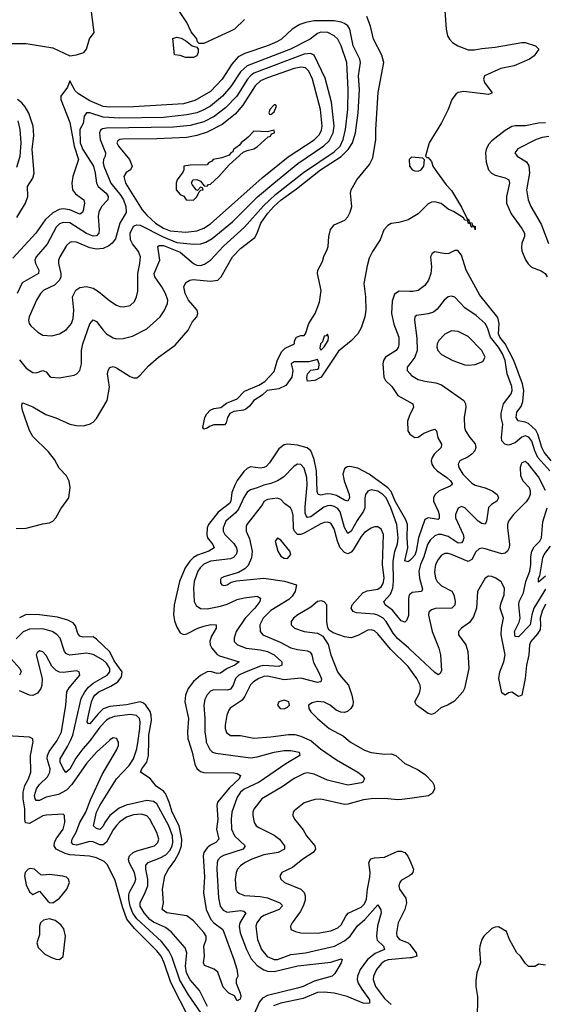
# Model space of a CAD drawing. Header units: inches. Extents: x 1384664 to 1536621, y 460766 to 646467.
# Tile 438 of 488: x 1457671 to 1460810, y 598423 to 604306. Entities that reach past the tile are written whole.
import ezdxf

# ---------------------------------------------------------------- set-up
doc = ezdxf.new("R2010")
doc.units = ezdxf.units.IN
doc.header["$MEASUREMENT"] = 0
for name, color, linetype in [('B4559', 7, 'Continuous'), ('B4569', 7, 'Continuous'), ('B4650', 7, 'Continuous'), ('B4660', 7, 'Continuous')]:
    doc.layers.add(name, color=color, linetype=linetype)

msp = doc.modelspace()

# ---------------------------------------------------------------- linework, layer by layer
at = {"layer": 'B4559', "color": 5}
for points, elevation in [([(1458686.9, 598330), (1458573, 598553), (1458534.6, 598670), (1458516.2, 598710), (1458490, 598743), (1458356, 598876), (1458311.6, 598931.6), (1458285, 599005), (1458242.4, 599162.4), (1458196.6, 599256.6), (1458176.3, 599276.3), (1458130, 599298.6), (1458088.1, 599308.1), (1457970, 599315.6), (1457943.5, 599323.5), (1457889, 599350), (1457877.5, 599370), (1457879.5, 599390), (1457889, 599411), (1457930.5, 599470), (1457941.6, 599510), (1457939.6, 599550), (1457930, 599559.6), (1457830, 599553.6), (1457810, 599548.5), (1457730, 599503), (1457707, 599507), (1457701.7, 599530), (1457701.8, 599590), (1457692.7, 599650), (1457691.9, 599690), (1457702.9, 599730), (1457724.3, 599770), (1457738.1, 599810), (1457736.3, 599910), (1457751.1, 599991.1), (1457750.4, 600000)], 780), ([(1458206.7, 600000), (1458130, 599928.9), (1458070, 599861.4), (1457983.5, 599736.5), (1457950, 599703.1), (1457903.1, 599676.9), (1457830, 599661.2), (1457790, 599641.2), (1457770, 599640.2), (1457763.9, 599650), (1457759.2, 599670), (1457771.1, 599710), (1457790, 599735.7), (1457837.9, 599782.1), (1457851.8, 599810), (1457853, 599830), (1457835, 599890), (1457836.6, 599910), (1457846.6, 599933.4), (1457890, 599990.2), (1457895.1, 600000)], 760), ([(1458092.1, 600000), (1458047.5, 599950), (1458006.3, 599893.7), (1457970, 599827.7), (1457947.8, 599807.8), (1457930, 599831.7), (1457913.5, 599870), (1457912.2, 599890), (1457956.6, 599963.4), (1457974, 600000)], 740), ([(1458790, 598318.6), (1458678.8, 598478.8), (1458627, 598567), (1458582.6, 598702.6), (1458562.4, 598742.4), (1458517.7, 598797.7), (1458370, 598932.7), (1458346.7, 598966.7), (1458331.4, 599010), (1458322.1, 599050), (1458322.8, 599077.2), (1458327.2, 599092.8), (1458359.6, 599150), (1458365.2, 599170), (1458357.2, 599210), (1458325, 599270), (1458320.2, 599290), (1458326.1, 599310), (1458348, 599330), (1458370, 599340.1), (1458476.4, 599370), (1458496.3, 599390), (1458501.7, 599410), (1458491, 599450), (1458448.3, 599528.3), (1458429.9, 599549.9), (1458399.1, 599559.1), (1458350, 599554.9), (1458310, 599541.2), (1458270, 599513.3), (1458250, 599491.6), (1458230, 599464.4), (1458190, 599391.9), (1458170, 599376.4), (1458150, 599374.8), (1458110, 599392.7), (1458090, 599395.9), (1458010, 599374.6), (1457990, 599378.5), (1457981.7, 599390), (1457985.3, 599410), (1458008.8, 599451.2), (1458030.6, 599509.4), (1458066.7, 599570), (1458094.9, 599645.1), (1458164, 599796), (1458250, 599940.5), (1458260.4, 599970), (1458261.1, 599990), (1458256.3, 600000)], 760), ([(1458793.5, 598410), (1458744.9, 598504.9), (1458690, 598568.1), (1458666.4, 598610), (1458662.3, 598650), (1458668.7, 598730), (1458659.6, 598759.6), (1458576.3, 598856.3), (1458541.2, 598881.2), (1458470, 598913.2), (1458449.4, 598929.4), (1458413.7, 598970), (1458391.2, 599010), (1458391.2, 599030), (1458421.5, 599090), (1458436, 599130), (1458437, 599170), (1458424.5, 599230), (1458425.2, 599254.8), (1458438.2, 599270), (1458510, 599298), (1458543.9, 599316.1), (1458570, 599344), (1458582.3, 599370), (1458586.1, 599390), (1458582.9, 599430), (1458561.9, 599490), (1458490, 599619.9), (1458470, 599634.2), (1458430, 599640.1), (1458307.6, 599612.4), (1458265.6, 599594.4), (1458210.5, 599550), (1458180.4, 599510), (1458170, 599487.7), (1458150, 599467.4), (1458130, 599473.1), (1458112.1, 599490), (1458129.3, 599570), (1458149, 599611), (1458249.4, 599770.6), (1458325, 599850), (1458350.4, 599890), (1458370.7, 599949.3), (1458378.6, 600000)], 740), ([(1458679, 600000), (1458701.5, 599930), (1458716.8, 599856.8), (1458730, 599832.2), (1458750, 599814.8), (1458770, 599807.5), (1458950, 599805.4), (1458970, 599802.3), (1458990.2, 599790), (1458982.3, 599770), (1458923.3, 599716.7), (1458853.4, 599630), (1458848, 599610), (1458853.5, 599530), (1458847.2, 599470), (1458859.8, 599410), (1458842, 599390), (1458810, 599374.5), (1458790, 599357.5), (1458771.4, 599330), (1458766.1, 599310), (1458774.7, 599185.3), (1458769.7, 599089.7), (1458784.2, 598990), (1458812.3, 598930), (1458830.4, 598910.4), (1458884.7, 598870), (1458950.3, 598689.7), (1458967.3, 598632.7), (1458974, 598590), (1458964.7, 598570), (1458964, 598550), (1458988.2, 598490), (1458992, 598470), (1458986.8, 598453.2), (1458970, 598444), (1458953.7, 598473.7), (1458920.9, 598490), (1458885.7, 598525.7), (1458854.2, 598614.2), (1458832.9, 598632.9), (1458774.1, 598654.1), (1458768.1, 598670), (1458775, 598710), (1458770.4, 598770), (1458784.3, 598810), (1458784.3, 598830), (1458771.6, 598851.6), (1458710, 598920.7), (1458670, 598951.1), (1458549.3, 598970), (1458521.3, 598990), (1458530.9, 599030), (1458524.1, 599110), (1458538, 599190), (1458559.9, 599230), (1458598.3, 599281.7), (1458623.7, 599330), (1458637.7, 599370), (1458639.6, 599410), (1458624.3, 599490), (1458580.9, 599570), (1458563.7, 599630), (1458541.9, 599681.9), (1458530, 599696.7), (1458485.8, 599725.8), (1458450, 599771.3), (1458392.3, 599810), (1458399.8, 599830), (1458430.2, 599869.8), (1458440.4, 599910), (1458441.6, 600000)], 720), ([(1458783.9, 600000), (1458785.4, 599990), (1458805.9, 599945.9), (1458822.3, 599930), (1458842.7, 599922.7), (1459050, 599895.3), (1459090, 599901), (1459190, 599929.6), (1459250, 599938.9), (1459290, 599938.9), (1459340.5, 599930), (1459343.8, 599910), (1459260.9, 599859.1), (1459101.2, 599750), (1459011.6, 599708.4), (1458989.6, 599690), (1458970, 599661.4), (1458938.4, 599570), (1458933.4, 599530), (1458937, 599470), (1458953.3, 599430), (1459017.2, 599370), (1459005.2, 599350), (1458887.4, 599312.6), (1458870, 599302), (1458855.3, 599284.7), (1458850.1, 599269.9), (1458849.1, 599230.9), (1458858.6, 599058.6), (1458868.5, 599010), (1458885.8, 598985.8), (1458910, 598973.9), (1458990, 598983.4), (1459010, 598980.1), (1459021.4, 598970), (1458986.3, 598910), (1458981.4, 598890), (1458988, 598850), (1459025.2, 598750), (1459054.4, 598694.4), (1459090, 598653.9), (1459130, 598628.1), (1459150, 598620.9), (1459190, 598618.1), (1459332.6, 598652.6), (1459530, 598674.6), (1459590, 598694.9), (1459597.1, 598690), (1459591.6, 598670), (1459553.7, 598606.3), (1459536.3, 598590), (1459430, 598562), (1459364.5, 598530), (1459330, 598518.5), (1459150, 598474.5), (1459121.2, 598458.8), (1459103.1, 598436.9), (1459055.7, 598330)], 740), ([(1459408.6, 600000), (1459410, 599999.4), (1459468.3, 599948.3), (1459563.4, 599883.4), (1459690.3, 599810), (1459716.5, 599790), (1459730.4, 599770), (1459720.5, 599750), (1459713.2, 599746.8), (1459630, 599732.8), (1459510, 599762.9), (1459430, 599797.6), (1459390, 599805.6), (1459370, 599802.4), (1459310, 599772.5), (1459238.3, 599721.7), (1459118, 599650), (1459070, 599589.5), (1459063.8, 599570), (1459063.8, 599550), (1459071.1, 599510), (1459083.6, 599490), (1459098.4, 599478.4), (1459190, 599433.5), (1459222, 599410), (1459252.2, 599370), (1459252.7, 599350), (1459214, 599330), (1459130, 599315.8), (1459057.3, 599290), (1459017.8, 599270), (1458990.2, 599250), (1458972.1, 599230), (1458963.5, 599210), (1458958.3, 599170), (1458961.4, 599110), (1458970, 599094.6), (1458984.1, 599084.1), (1459013.4, 599073.4), (1459107.1, 599067.1), (1459150, 599058.2), (1459224.9, 599030), (1459236.3, 599016.3), (1459238.9, 599010), (1459221.6, 598990), (1459130, 598953.1), (1459110, 598939), (1459086.6, 598910), (1459081, 598890), (1459092, 598810), (1459116.1, 598750), (1459148.2, 598708.2), (1459190, 598690.6), (1459210, 598690.6), (1459290, 598720.5), (1459377.6, 598730), (1459550.7, 598770), (1459610, 598802.1), (1459644.6, 598830), (1459688.6, 598891.4), (1459731.5, 598928.5), (1459810, 599017.6), (1459827, 598987), (1459829.3, 598969.3), (1459808.4, 598891.6), (1459800.9, 598830), (1459805.6, 598805.6), (1459843.5, 598770), (1459848.9, 598750), (1459794, 598726), (1459748.4, 598690), (1459705.1, 598630), (1459687.6, 598590), (1459686.8, 598570), (1459692.8, 598550), (1459713.4, 598513.4), (1459759.8, 598450), (1459759.6, 598430), (1459750, 598426.9), (1459721.7, 598430), (1459626, 598470), (1459550, 598489.9), (1459490, 598496), (1459450, 598492.4), (1459363.3, 598456.7), (1459230, 598428.7), (1459186.8, 598413.2)], 760), ([(1459634.2, 600000), (1459650, 599986.9), (1459730, 599941.8), (1459770, 599927.1), (1459850, 599918.3), (1459890, 599918.5), (1459917, 599910), (1459970, 599861.6), (1460000, 599847.7)], 780), ([(1460000, 599653.2), (1459953.1, 599646.9), (1459930, 599644.7), (1459850, 599652.9), (1459770.5, 599650.5), (1459723.9, 599643.9), (1459630, 599618.4), (1459610, 599616.7), (1459470, 599647.8), (1459433.7, 599646.3), (1459370, 599627.6), (1459310, 599578.4), (1459303.7, 599570), (1459302.6, 599550), (1459312.2, 599530), (1459364.3, 599464.3), (1459384.7, 599430), (1459434.2, 599370), (1459437.7, 599350), (1459422.7, 599330), (1459362.2, 599290), (1459300.3, 599239.7), (1459236.3, 599210), (1459223.8, 599190), (1459230.4, 599170), (1459253, 599150), (1459350.6, 599110.6), (1459370.1, 599090.1), (1459376.4, 599070), (1459375.5, 599044.5), (1459363.8, 599010), (1459345.2, 598974.8), (1459298.3, 598910), (1459288.2, 598890), (1459290.7, 598870), (1459317.5, 598857.5), (1459350.2, 598850.2), (1459450, 598847.2), (1459530, 598862), (1459570, 598878.9), (1459590, 598897.4), (1459618.9, 598950), (1459633.4, 598966.6), (1459710, 599002.5), (1459730, 599022.6), (1459741.8, 599050), (1459748, 599110), (1459762.3, 599182.3), (1459763.9, 599210), (1459755.9, 599270), (1459768.1, 599291.9), (1459790, 599297.7), (1459850, 599301.6), (1459910.3, 599330.3), (1459930, 599337.2), (1459950, 599337.3), (1459970.2, 599330.2), (1459988.6, 599308.6), (1460000, 599282.1)], 780), ([(1460000, 599193.3), (1459950, 599162.4), (1459940.9, 599150), (1459935.2, 599130), (1459939, 599110), (1459976.3, 599056.3), (1459980.1, 599030), (1459970.1, 598990), (1459931.9, 598910), (1459920.9, 598850), (1459923.5, 598830), (1459939.7, 598810), (1459990, 598790.1), (1460000, 598781.1)], 780), ([(1460000, 598700.1), (1459871.7, 598688.3), (1459850, 598680.1), (1459830, 598664.9), (1459802.1, 598630), (1459783.3, 598590), (1459781.1, 598570), (1459795.4, 598530), (1459850, 598457.9), (1459890, 598421.8)], 780)]:
    msp.add_lwpolyline(points, dxfattribs=dict(at, elevation=elevation))
at = {"layer": 'B4559', "color": 5, "elevation": 820}
for points in [[(1457733.6, 599233.6), (1457721.6, 599230), (1457703.6, 599210), (1457700.2, 599190), (1457710, 599136), (1457730, 599094.8), (1457750, 599078), (1457790, 599098), (1457838.5, 599038.5), (1457850, 599030.4), (1457870, 599029.1), (1457910, 599057.7), (1457952.7, 599110), (1457968.7, 599150), (1457963.1, 599170), (1457950, 599181.5), (1457928.1, 599188.1), (1457850, 599199.2), (1457810, 599194.5), (1457797, 599197), (1457759.3, 599230)], [(1457850, 598932.5), (1457814.2, 598925.8), (1457795.8, 598910), (1457790.1, 598890), (1457790, 598838.4), (1457774.2, 598790), (1457782.1, 598762.1), (1457822.4, 598722.4), (1457861.9, 598701.9), (1457890, 598691.9), (1457910, 598690.1), (1457930, 598708.7), (1457944.2, 598830), (1457934, 598874), (1457917.4, 598897.4), (1457882.8, 598922.8)]]:
    msp.add_lwpolyline(points, close=True, dxfattribs=at)
at = {"layer": 'B4569', "color": 5}
for points, elevation in [([(1460000, 599847.7), (1460050, 599824.5), (1460093.9, 599793.9), (1460136.9, 599750), (1460146.5, 599730), (1460148.8, 599711.2), (1460136.1, 599683.9), (1460111.8, 599668.2), (1460000, 599653.2)], 780), ([(1460000, 599282.1), (1460022.4, 599230), (1460018.4, 599210), (1460010, 599199.5), (1460000, 599193.3)], 780), ([(1460810, 598656), (1460770, 598662), (1460750, 598648.7), (1460709.1, 598649.1), (1460690, 598668), (1460662, 598710), (1460639, 598730), (1460595.3, 598810), (1460578, 598858), (1460530, 598886), (1460510, 598884.5), (1460490, 598876.2), (1460443.1, 598830), (1460430, 598809.2), (1460418.3, 598770), (1460416, 598750), (1460422, 598670), (1460400.4, 598610), (1460394.6, 598565.4), (1460394.4, 598530), (1460404.2, 598470), (1460402, 598330)], 820), ([(1460000, 598781.1), (1460000.6, 598780.6), (1460039.2, 598730), (1460041.8, 598710), (1460010, 598701), (1460000, 598700.1)], 780)]:
    msp.add_lwpolyline(points, dxfattribs=dict(at, elevation=elevation))
at = {"layer": 'B4650', "color": 5}
for points, elevation in [([(1457615.8, 604164.2), (1457710, 604163.6), (1457870, 604137.8), (1457970, 604090.5), (1458010, 604095.3), (1458054, 604110), (1458069.3, 604130), (1458089.1, 604190.9), (1458115.3, 604230), (1458099, 604370)], 720), ([(1459013.5, 604306.5), (1458953.4, 604250), (1458930, 604237.1), (1458770, 604164.4), (1458743.8, 604163.8), (1458733.9, 604173.9), (1458730, 604191.3), (1458694.6, 604234.6), (1458669.7, 604290), (1458621.3, 604361.3)], 680), ([(1457650, 601266.5), (1457710, 601267.9), (1457810, 601293.1), (1457850, 601298.9), (1457869.5, 601310), (1457888, 601330), (1457916.2, 601383.8), (1457965.2, 601450), (1457973.6, 601510), (1457967.7, 601547.7), (1457950, 601581.2), (1457906.7, 601626.7), (1457878.5, 601678.5), (1457843.9, 601723.9), (1457750, 601815.4), (1457730, 601851.2), (1457688.5, 601970), (1457683.6, 601996.4), (1457685.9, 602014.1), (1457690, 602017.1), (1457750, 601993.2), (1457826.8, 601946.8), (1457887.4, 601927.4), (1457970.8, 601890), (1458010, 601881.3), (1458050, 601878.9), (1458089, 601890), (1458110, 601902), (1458130, 601924), (1458193.3, 602030), (1458208.2, 602110), (1458196.5, 602190), (1458198.8, 602210), (1458210, 602228.7), (1458230, 602233.4), (1458250, 602226.8), (1458330, 602174.7), (1458350, 602166.3), (1458370, 602167), (1458390, 602181.3), (1458441.4, 602238.6), (1458500.7, 602290), (1458599.1, 602360.9), (1458677.8, 602450), (1458701, 602499), (1458728.9, 602531.1), (1458735.3, 602550), (1458730.6, 602570), (1458679.9, 602630), (1458659, 602670), (1458652.4, 602710), (1458664.2, 602735.8), (1458686.6, 602750), (1458707, 602753), (1458810, 602744), (1458854.7, 602750), (1458874, 602770), (1458942, 602890), (1458990, 602938), (1459075.7, 603004.3), (1459089.9, 603030.1), (1459111, 603090), (1459152.8, 603150), (1459188.9, 603190), (1459232.3, 603230), (1459324.1, 603295.9), (1459467.8, 603410), (1459590.8, 603489.2), (1459633.4, 603530), (1459659, 603570), (1459677.3, 603630), (1459691.8, 603750), (1459699.9, 603890), (1459694.9, 603970), (1459706.2, 604050), (1459701.8, 604070), (1459662.3, 604150), (1459642.4, 604250), (1459629.9, 604269.9), (1459610, 604283.8), (1459590, 604292.2), (1459550, 604299.1), (1459430, 604299.9), (1459379.1, 604290), (1459343.3, 604276.7), (1459298.1, 604250), (1459235.2, 604190), (1459206.8, 604173.2), (1459150, 604149.5), (1459015.2, 604104.8), (1458976.3, 604083.7), (1458938.9, 604041.1), (1458879.6, 603950), (1458810, 603878), (1458716.2, 603823.8), (1458650, 603803.4), (1458350, 603786.4), (1458210, 603782.9), (1458170, 603787), (1458090, 603820.8), (1458022.6, 603862.6), (1458001.7, 603881.7), (1457970, 603940.5), (1457956.7, 603903.3), (1457916.5, 603850), (1457916.2, 603830), (1457971.7, 603691.7), (1457996.2, 603550), (1458023.3, 603470), (1457988.4, 603370), (1457983.4, 603330), (1457986.9, 603290), (1458005.1, 603265.1), (1458054.4, 603230), (1458058.5, 603210), (1458050, 603165.1), (1458045.6, 603154.4), (1458030, 603143.7), (1457970.3, 603170.3), (1457930, 603176.4), (1457907.5, 603172.5), (1457870, 603151.7), (1457822.8, 603110), (1457767.3, 603030), (1457630, 602880.5)], 720), ([(1460000, 603115.8), (1459990.3, 603110), (1459935.1, 603095.1), (1459890, 603088.6), (1459870, 603076.4), (1459846, 603050), (1459824.4, 602990), (1459778.4, 602921.6), (1459758.9, 602881.1), (1459745.2, 602834.8), (1459726.6, 602730), (1459736.6, 602650), (1459738, 602570), (1459731.4, 602530), (1459710, 602464.7), (1459690, 602429.8), (1459650, 602387.7), (1459574.2, 602325.8), (1459471.3, 602170), (1459434, 602150), (1459390, 602146), (1459386.6, 602166.6), (1459390, 602191), (1459410, 602211), (1459450, 602218), (1459456.5, 602223.5), (1459459, 602250), (1459450, 602275.3), (1459398, 602262), (1459310, 602261.2), (1459291.3, 602250), (1459302.3, 602210), (1459296, 602170), (1459260.5, 602119.5), (1459218.7, 602101.3), (1459149, 602091), (1459118.3, 602061.7), (1459070, 602030.6), (1459043.5, 601996.5), (1459021, 601979), (1459006.9, 601973.1), (1458950, 601965.6), (1458927, 601953), (1458912.8, 601930), (1458903.6, 601896.4), (1458894.1, 601885.9), (1458830, 601885.7), (1458803.7, 601876.3), (1458790, 601864.8), (1458770, 601859.6), (1458764.2, 601870), (1458776.4, 601930), (1458788.5, 601951.5), (1458807.9, 601972.1), (1458830, 601983.5), (1458872, 601988), (1458905.2, 602014.8), (1458970, 602040.5), (1459013.8, 602086.2), (1459098.5, 602121.5), (1459135.1, 602144.9), (1459190, 602203.6), (1459210, 602274.4), (1459235.8, 602324.2), (1459256.8, 602343.2), (1459312.3, 602370), (1459312.9, 602387.1), (1459324, 602410), (1459350, 602418.8), (1459370, 602418.8), (1459378, 602430), (1459398.5, 602490), (1459436, 602550), (1459462, 602618), (1459472, 602688), (1459450, 602789), (1459451.9, 602810), (1459479, 602861), (1459488.1, 602891.9), (1459508, 602932), (1459513, 602950), (1459516.7, 603010), (1459527.9, 603052.1), (1459550, 603080.8), (1459611.9, 603108.1), (1459631.2, 603128.8), (1459644.5, 603155.5), (1459654.1, 603190), (1459646.7, 603270), (1459650.6, 603290), (1459683.4, 603350), (1459760, 603440), (1459780.2, 603479.8), (1459798.4, 603590), (1459797.1, 603650), (1459810.9, 603870.9), (1459844.8, 604050), (1459834.1, 604094.1), (1459783.4, 604190), (1459766.6, 604266.6), (1459744.7, 604324.7)], 680), ([(1457670, 602273.6), (1457710, 602224.7), (1457750, 602197.6), (1457770, 602195.6), (1457810, 602209.2), (1457830, 602202.3), (1457850, 602175.3), (1457859.1, 602170), (1457910, 602166), (1457997.6, 602182.4), (1458012, 602190), (1458029.8, 602210.2), (1458040.9, 602250), (1458040.8, 602330), (1458049.3, 602370), (1458090, 602488.4), (1458110, 602512.4), (1458130, 602503.1), (1458169.3, 602450), (1458190, 602429.3), (1458230, 602404.5), (1458250, 602398.2), (1458290, 602400.2), (1458345.6, 602414.4), (1458430, 602458.6), (1458509.3, 602530.7), (1458534.2, 602565.8), (1458554.5, 602610), (1458555.4, 602630), (1458542, 602670), (1458519.9, 602710), (1458477.4, 602770), (1458474.7, 602790), (1458507.7, 602870), (1458497.1, 602950), (1458503.2, 602956.8), (1458530, 602957.7), (1458630, 602916.1), (1458709.4, 602849.4), (1458730, 602839.6), (1458750, 602837.6), (1458775.6, 602844.4), (1458810.7, 602869.3), (1458887.7, 602952.3), (1459013.8, 603066.2), (1459126.9, 603193.1), (1459199.3, 603260.7), (1459366, 603394), (1459550, 603516.8), (1459584.5, 603550), (1459603.1, 603590), (1459616.4, 603650), (1459629.9, 603770), (1459632.5, 603890), (1459624, 604050), (1459590, 604149.8), (1459570.3, 604190.3), (1459549.8, 604210), (1459512, 604230), (1459470, 604231.8), (1459450, 604223.1), (1459405.5, 604190), (1459287.8, 604130), (1459028.8, 604031.2), (1458990, 603995.3), (1458932.5, 603907.5), (1458881.5, 603850), (1458810, 603790.3), (1458770, 603767.1), (1458730, 603750.6), (1458670, 603737.4), (1458530, 603722.2), (1458270, 603716.9), (1458170, 603722.9), (1458090.1, 603749.9), (1458069.6, 603750.4), (1458056.6, 603730), (1458050, 603685.1), (1458030.1, 603649.9), (1458032, 603570), (1458047.8, 603530), (1458111.1, 603430), (1458123, 603390), (1458129.3, 603330), (1458140.9, 603310), (1458187.8, 603270), (1458200.1, 603250), (1458197.5, 603230), (1458160.8, 603190), (1458144, 603156), (1458139.6, 603130), (1458145.9, 603050), (1458143.1, 603030), (1458130, 603014.7), (1458110, 603013), (1458070, 603027.6), (1457970, 603091.8), (1457930, 603094.8), (1457910, 603086.1), (1457890, 603066.5), (1457834.8, 602965.2), (1457769.5, 602890), (1457762.5, 602870), (1457765, 602850), (1457785.9, 602810), (1457784.6, 602790), (1457685.5, 602734.5), (1457655.4, 602670)], 740), ([(1457655.2, 603124.8), (1457706.7, 603210), (1457719.6, 603250), (1457718.8, 603310), (1457750, 603358.3), (1457758.6, 603390), (1457745.3, 603530), (1457754.9, 603614.9), (1457751.8, 603670), (1457726.8, 603746.8), (1457704.6, 603784.6), (1457683.4, 603810), (1457658.5, 603830)], 720), ([(1457655.2, 603424.8), (1457673.9, 603490), (1457679.5, 603570), (1457675, 603650), (1457662.5, 603702.5)], 740), ([(1460000, 603474), (1459996, 603470), (1459999.1, 603430), (1460000, 603428.9)], 680), ([(1460000, 602682.1), (1459936.6, 602683.4), (1459910, 602665.3), (1459896.2, 602623.8), (1459890.5, 602550), (1459905.9, 602485.9), (1459934.2, 602410), (1459935.7, 602364.3), (1459931.7, 602348.3), (1459918.5, 602330), (1459856.3, 602290), (1459843.7, 602270), (1459838.7, 602250), (1459845.4, 602170), (1459855.5, 602150), (1459894, 602114), (1459930, 602059.7), (1460000, 602020.2)], 720), ([(1460000, 602248.9), (1459985.6, 602230), (1459985.8, 602210), (1460000, 602192.2)], 740), ([(1460000, 601944.1), (1459998.6, 601941.4), (1459987.3, 601907.3), (1459988.4, 601850), (1460000, 601830.4)], 720), ([(1460000, 601075.2), (1459990, 601066), (1459971.9, 601071.9), (1459989.6, 601150), (1459984.7, 601210), (1459987.6, 601290), (1459977, 601317), (1459913.7, 601430), (1459890, 601486.5), (1459870, 601509.6), (1459757.1, 601590), (1459690, 601626.2), (1459642.9, 601637.1), (1459626, 601634), (1459610, 601622), (1459601.1, 601590), (1459608.3, 601550), (1459638.3, 601470), (1459639.8, 601450), (1459630.7, 601429.3), (1459610, 601435), (1459562.4, 601462.4), (1459531.6, 601471.6), (1459507.9, 601472.1), (1459470, 601464.8), (1459452.8, 601470), (1459447.6, 601487.6), (1459442.6, 601610), (1459430, 601678.7), (1459416.5, 601716.5), (1459409.6, 601729.6), (1459387.5, 601747.5), (1459330, 601763), (1459270.6, 601769.4), (1459250, 601766.5), (1459218.3, 601741.7), (1459162.3, 601657.7), (1459143, 601637), (1459130, 601629.8), (1459110, 601627.1), (1459050, 601633.6), (1459030, 601623.7), (1459010, 601606), (1458970, 601553.3), (1458955.5, 601524.5), (1458938.7, 601481.3), (1458931.4, 601430), (1458924.2, 601415.8), (1458856.2, 601363.8), (1458799.1, 601290), (1458790.7, 601269.3), (1458788.2, 601228.2), (1458793.3, 601210), (1458823.9, 601170), (1458832.9, 601150), (1458800.7, 601130), (1458733.7, 601106.3), (1458710, 601091.6), (1458687.6, 601070), (1458659.4, 601030), (1458626.4, 600950), (1458594.1, 600810), (1458589.1, 600750), (1458595, 600715), (1458610, 600675.8), (1458630, 600643.1), (1458650, 600631.7), (1458670, 600636.5), (1458735.4, 600670), (1458770, 600682.6), (1458812.5, 600692.5), (1458844, 600690), (1458844.9, 600670), (1458816.9, 600623.1), (1458807, 600593), (1458809, 600570), (1458817.9, 600550), (1458850, 600512.5), (1458864.2, 600504.2), (1458982, 600470), (1458956.1, 600450), (1458910, 600429.5), (1458870, 600401.9), (1458850, 600399.4), (1458810, 600410.4), (1458790.6, 600409.4), (1458750, 600388), (1458710, 600351.1), (1458677.2, 600310), (1458662.1, 600270), (1458658.3, 600230), (1458679.3, 600130), (1458673.3, 600050), (1458675.7, 600010), (1458679, 600000)], 720), ([(1460000, 600871.9), (1459997.7, 600870), (1459992.3, 600847.7), (1459993.3, 600746.7), (1459982.4, 600717.6), (1459970, 600706), (1459950, 600714.5), (1459898.1, 600778.1), (1459853.8, 600810), (1459846, 600830), (1459885.9, 600874.1), (1459899.8, 600910), (1459904, 600950), (1459901, 601070), (1459911.9, 601128.1), (1459926.4, 601173.6), (1459930.8, 601210), (1459922.5, 601290), (1459886.4, 601390), (1459858.6, 601450), (1459839.9, 601470), (1459810, 601488.3), (1459770, 601496.7), (1459750.1, 601489.9), (1459736.8, 601470), (1459732, 601450), (1459731.8, 601390), (1459725, 601370), (1459685.8, 601314.2), (1459650, 601249.2), (1459630, 601235.4), (1459611, 601271), (1459585, 601365), (1459570, 601385.4), (1459550, 601397.8), (1459530, 601403.3), (1459510, 601402), (1459487.6, 601392.4), (1459410, 601334.7), (1459390, 601331.4), (1459381.8, 601341.8), (1459376.5, 601356.5), (1459375, 601395), (1459387.1, 601527.1), (1459386.3, 601570), (1459370, 601626.9), (1459350, 601647.6), (1459330, 601650.7), (1459310, 601638.7), (1459247, 601573), (1459210, 601551.1), (1459170, 601534.8), (1459130, 601525.7), (1459090, 601507.9), (1459050, 601497.9), (1459030, 601483.4), (1459010, 601451.6), (1458978.7, 601381.3), (1458960.4, 601359.6), (1458902.7, 601310), (1458886.1, 601270), (1458886.3, 601250), (1458895.3, 601230), (1458950, 601176.3), (1458965, 601150), (1458969, 601130), (1458963.6, 601110), (1458947.4, 601092.6), (1458930, 601084.7), (1458810, 601070.6), (1458770, 601052.5), (1458748.3, 601031.7), (1458734.7, 601010), (1458713.4, 600950), (1458709, 600910), (1458713.5, 600830), (1458725.2, 600805.2), (1458750, 600787.8), (1458790, 600785), (1458870, 600802.3), (1458910, 600813.3), (1458970, 600841), (1459011.2, 600851.2), (1459090, 600860.7), (1459108.7, 600850), (1459105.4, 600830), (1459075.6, 600790), (1459017.7, 600730), (1458964.6, 600650), (1458951, 600610), (1458952.2, 600590), (1458971.7, 600570), (1459022.6, 600550), (1459110, 600540.5), (1459151.1, 600530), (1459190.1, 600510), (1459236.2, 600470), (1459236.9, 600463.1), (1459237.4, 600450), (1459217.8, 600442.2), (1459130, 600446.8), (1459110, 600443.1), (1459013.6, 600406.4), (1458980.5, 600390), (1458960.4, 600370), (1458945.8, 600330), (1458930, 600306.5), (1458910, 600299.9), (1458830, 600302.5), (1458810, 600292.9), (1458790, 600271.8), (1458776.6, 600243.4), (1458771.3, 600210), (1458777.4, 600130), (1458776.6, 600050), (1458783.9, 600000)], 740), ([(1460000, 600545.5), (1459992.5, 600552.5), (1459927.6, 600607.6), (1459900.4, 600640.4), (1459859.5, 600710), (1459841.1, 600730), (1459810, 600748), (1459790, 600753.3), (1459681.8, 600761.8), (1459663.1, 600770), (1459650.6, 600790), (1459657, 600810), (1459719.3, 600880.7), (1459746.5, 600893.5), (1459810, 600903.7), (1459830, 600916.4), (1459842.5, 600937.5), (1459848, 600970), (1459836.7, 601050), (1459843.9, 601230), (1459830, 601260.9), (1459810, 601275.2), (1459790, 601276.1), (1459770, 601268.4), (1459730, 601242.3), (1459710, 601219), (1459662.1, 601137.9), (1459650, 601123.9), (1459630, 601113.9), (1459610, 601121.7), (1459585.4, 601150), (1459568.1, 601190), (1459550, 601264.4), (1459530, 601296.8), (1459510, 601302.8), (1459490, 601301.2), (1459470, 601294.6), (1459370, 601238.7), (1459350, 601230.8), (1459330, 601231), (1459312.4, 601250), (1459306.8, 601266.8), (1459303.4, 601343.4), (1459298.4, 601370), (1459288.8, 601388.8), (1459254, 601414), (1459230, 601438.5), (1459210, 601446.6), (1459150, 601439.3), (1459130, 601426.9), (1459122.1, 601410), (1459027.1, 601290), (1459022.7, 601277.3), (1459022.7, 601250), (1459044.3, 601204.3), (1459059.1, 601130), (1459054.8, 601090), (1459035.2, 601044.8), (1459016, 601024), (1458977.4, 601002.6), (1458890, 600976.4), (1458874, 600970), (1458870, 600962), (1458870, 600941), (1458878.8, 600930), (1458890, 600926), (1458910, 600929.1), (1458934.9, 600945.1), (1458966.3, 600953.7), (1459130, 600969), (1459252.1, 600952.1), (1459324.7, 600930), (1459315.3, 600890), (1459298.8, 600861.2), (1459277.4, 600842.6), (1459170, 600775.9), (1459125.9, 600730), (1459106.1, 600690), (1459106.7, 600650), (1459123.6, 600630), (1459226.2, 600586.2), (1459290, 600553.4), (1459330, 600542.2), (1459390, 600535.3), (1459406.6, 600526.6), (1459415.5, 600510), (1459425.7, 600465.7), (1459456.2, 600410), (1459472.8, 600367.2), (1459470.1, 600349.9), (1459450, 600346.2), (1459350, 600371.3), (1459250, 600362.4), (1459150, 600383.9), (1459130, 600381.9), (1459099.1, 600370), (1459067.5, 600350), (1459050, 600330.8), (1459016.4, 600263.6), (1458999.3, 600240.7), (1458928.4, 600191.6), (1458919.8, 600180.2), (1458908.6, 600151.4), (1458898.4, 600090), (1458899.2, 600070), (1458906.9, 600046.9), (1458930, 600029.3), (1458990, 600029.3), (1459070, 600013), (1459170, 600020.9), (1459275.7, 600035.7), (1459314.9, 600034.9), (1459350, 600025.5), (1459408.6, 600000)], 760), ([(1460000, 600428.2), (1459990, 600441.8), (1459885.6, 600545.6), (1459810, 600636.8), (1459790, 600653.6), (1459770, 600659.5), (1459750, 600657.6), (1459690, 600626.7), (1459650, 600613.4), (1459610, 600617.7), (1459542.3, 600642.3), (1459518.8, 600658.8), (1459511.6, 600671.6), (1459505.3, 600710), (1459505.6, 600810), (1459490, 600827.3), (1459473.4, 600833.4), (1459448.7, 600830), (1459410, 600796.1), (1459331.6, 600750), (1459306.5, 600730), (1459291.6, 600710), (1459292.9, 600690), (1459311.8, 600670), (1459369, 600651), (1459450, 600639.7), (1459481.6, 600621.6), (1459512.6, 600572.6), (1459529.3, 600510), (1459568.8, 600410), (1459590, 600379.2), (1459634.6, 600330), (1459655.1, 600270), (1459662.2, 600230), (1459660.2, 600210), (1459649.5, 600190.5), (1459628.5, 600171.5), (1459610, 600166), (1459588, 600168), (1459560.4, 600180.4), (1459524.7, 600210), (1459490, 600228.7), (1459450, 600232.5), (1459416.7, 600223.3), (1459394.8, 600210), (1459397.3, 600190), (1459410.4, 600170), (1459448.7, 600130), (1459519.5, 600070), (1459604.6, 600024.6), (1459634.2, 600000)], 780), ([(1458441.6, 600000), (1458442.1, 600030), (1458458.9, 600118.9), (1458457, 600150), (1458450, 600172), (1458425.2, 600210), (1458410, 600222), (1458390, 600229.2), (1458310, 600213), (1458210, 600202.6), (1458170, 600188.1), (1458140.6, 600159.4), (1458090, 600097.7), (1458080.7, 600100.7), (1458075.1, 600110), (1458081.3, 600150), (1458100.3, 600230), (1458110, 600253.8), (1458120.9, 600270), (1458143.9, 600290), (1458216.4, 600323.6), (1458257.4, 600350), (1458279.8, 600380.2), (1458283, 600410), (1458235.7, 600475.7), (1458210, 600528.9), (1458130, 600605.2), (1458110, 600619.1), (1458050, 600617.3), (1458030, 600621.7), (1458018.8, 600638.8), (1458005.1, 600685.1), (1457990, 600702.6), (1457958.9, 600718.9), (1457896.5, 600736.5), (1457790, 600749.6), (1457710, 600751.7), (1457670, 600732.6)], 720), ([(1457974, 600000), (1457988.3, 600030), (1458038.2, 600250), (1458059.7, 600290), (1458081.8, 600318.2), (1458110, 600341.5), (1458193.4, 600390), (1458209.3, 600410), (1458210.3, 600430), (1458190, 600460.2), (1458170, 600478.7), (1458110, 600513.1), (1458070, 600520.9), (1457970, 600509.9), (1457950, 600516.5), (1457939.5, 600530), (1457912.7, 600610), (1457892.5, 600632.5), (1457865.7, 600650), (1457810, 600665.6), (1457730, 600664.3), (1457692.1, 600647.9), (1457650, 600606.8)], 740), ([(1457895.1, 600000), (1457921.1, 600050), (1457947.1, 600210), (1457953.7, 600290), (1457966.5, 600313.5), (1458029.7, 600390), (1458027, 600410), (1458010, 600415.4), (1457930, 600404.5), (1457910, 600407.7), (1457890, 600417.8), (1457862.6, 600442.6), (1457830, 600506.3), (1457810, 600529.7), (1457790, 600534.3), (1457776.5, 600523.5), (1457770.4, 600510), (1457806.5, 600370), (1457804.1, 600330), (1457797, 600310), (1457777.1, 600282.9), (1457750, 600268.7), (1457729.5, 600269.5), (1457670, 600296)], 760), ([(1457618.6, 600490), (1457673.1, 600430), (1457680.1, 600410), (1457670.3, 600390)], 740), ([(1457750.4, 600000), (1457749.6, 600009.6), (1457730, 600019.7), (1457630, 600024.1), (1457530, 600041.6), (1457490, 600064.9), (1457450, 600104.8), (1457430, 600117.1), (1457410, 600121.2), (1457370, 600114), (1457350, 600105.1), (1457278.3, 600050), (1457248.8, 600011.2), (1457249.1, 600000)], 780), ([(1458378.6, 600000), (1458389.5, 600070), (1458391.5, 600110), (1458385.8, 600130), (1458369, 600149), (1458330, 600154.5), (1458237.7, 600142.3), (1458210, 600132.8), (1458190, 600119.9), (1458150, 600078.7), (1458095.8, 600004.2), (1458092.1, 600000)], 740), ([(1458256.3, 600000), (1458250.9, 600010.9), (1458230, 600014.8), (1458210, 600003.1), (1458206.7, 600000)], 760)]:
    msp.add_lwpolyline(points, dxfattribs=dict(at, elevation=elevation))
for points, elevation in [([(1458710, 604080.2), (1458660.8, 604080.8), (1458630, 604092.3), (1458596.4, 604096.4), (1458585.6, 604194.4), (1458610, 604201.1), (1458635.5, 604195.5), (1458661.6, 604181.6), (1458702, 604150), (1458730, 604141.6), (1458737.4, 604130), (1458737.1, 604110), (1458729, 604090)], 680), ([(1459410, 604105.1), (1459370, 604099.4), (1459070, 603986.8), (1459048.8, 603971.2), (1459031.5, 603950), (1458967.6, 603850), (1458900.2, 603779.8), (1458832.8, 603727.2), (1458770, 603696.8), (1458690, 603674.7), (1458590, 603663.6), (1458190, 603657.1), (1458166.1, 603653.9), (1458154.3, 603645.7), (1458148.2, 603630), (1458152.7, 603590), (1458184.4, 603510), (1458182.7, 603490), (1458172.7, 603470), (1458169.5, 603450.5), (1458174.4, 603430), (1458214.8, 603330), (1458276, 603256), (1458291.4, 603230), (1458305.1, 603190), (1458306.2, 603153.8), (1458270, 603089.4), (1458243.5, 602996.5), (1458222.7, 602970), (1458204.2, 602955.8), (1458170, 602939.5), (1458130, 602935.1), (1458090, 602943.7), (1458010, 602976.5), (1457981.8, 602978.2), (1457970, 602975), (1457950, 602956.1), (1457911.8, 602890), (1457903.8, 602870), (1457902.3, 602850), (1457918, 602790), (1457917.5, 602770), (1457909.5, 602750.5), (1457879.3, 602720.7), (1457816.5, 602690), (1457794.7, 602670), (1457771.7, 602630), (1457728, 602530), (1457723.1, 602510), (1457728.4, 602490), (1457737.2, 602477.2), (1457779.3, 602439.3), (1457810, 602421.3), (1457863, 602417), (1457910, 602429.2), (1457950, 602454), (1457980.2, 602490), (1457990, 602520.7), (1457994.9, 602570), (1457986.6, 602650), (1458005.8, 602690), (1458030, 602705.2), (1458070, 602712.3), (1458110, 602702.4), (1458142.3, 602682.3), (1458210, 602625.6), (1458250, 602600.2), (1458270, 602592.9), (1458290, 602590.2), (1458330, 602597.6), (1458357.7, 602622.3), (1458369.8, 602650), (1458376.2, 602683.8), (1458376.9, 602790), (1458389.2, 602850), (1458392.1, 602890), (1458380.9, 602920.9), (1458345.9, 602965.9), (1458333.2, 602990), (1458331.3, 603030), (1458350, 603071.7), (1458370, 603081.2), (1458390, 603078.5), (1458528.7, 603008.7), (1458610, 602974.7), (1458710, 602964.5), (1458752.4, 602967.6), (1458783.7, 602976.3), (1458821.5, 602998.5), (1458942.5, 603097.5), (1459092, 603248), (1459188.6, 603330), (1459332.7, 603447.3), (1459488, 603552), (1459518.6, 603581.4), (1459543.2, 603630), (1459548.5, 603670), (1459532.7, 603812.7), (1459496, 603956), (1459430, 604094.4)], 760), ([(1459350, 604023.4), (1459310, 604013.6), (1459150, 603958.7), (1459110, 603940.7), (1459076.7, 603910), (1459004.6, 603795.4), (1458957.9, 603742.1), (1458881, 603679), (1458790, 603633.6), (1458730, 603613.9), (1458670, 603603), (1458490, 603593.3), (1458288.1, 603591.9), (1458268.8, 603590), (1458258.3, 603581.7), (1458251.7, 603570), (1458262.2, 603550), (1458327.1, 603470), (1458343.2, 603430), (1458333.4, 603410), (1458306.7, 603393.3), (1458293.6, 603370), (1458303.1, 603330), (1458403.4, 603170), (1458430, 603138.7), (1458482.5, 603090), (1458530, 603060.9), (1458570, 603044), (1458663.4, 603036.6), (1458730, 603043.8), (1458770, 603060.3), (1458810, 603087), (1459119.1, 603360.9), (1459273.9, 603486.1), (1459430, 603588.6), (1459460.8, 603619.2), (1459473.5, 603646.5), (1459477.2, 603670), (1459468.3, 603770), (1459420.3, 603950), (1459398.6, 603998.6), (1459378.7, 604018.7)], 780), ([(1459198.4, 603798.4), (1459190, 603797.6), (1459164, 603770), (1459158.8, 603750), (1459162, 603742), (1459170, 603738.8), (1459190, 603756), (1459205.2, 603790)], 820), ([(1459190, 603646), (1459150, 603635.3), (1459070, 603639.3), (1459036.4, 603603.6), (1458993.4, 603570), (1458983.8, 603556.2), (1458948.4, 603530), (1458943.4, 603516.6), (1458931.3, 603510), (1458922.5, 603497.5), (1458878.8, 603481.2), (1458827.3, 603470), (1458819.5, 603460.5), (1458798, 603450), (1458790, 603438), (1458690, 603436.2), (1458652, 603430), (1458652, 603410), (1458645.4, 603394.6), (1458612, 603350), (1458604.7, 603330), (1458606, 603290), (1458630, 603262), (1458651.1, 603251.1), (1458664.7, 603230), (1458710, 603227.7), (1458730, 603247.3), (1458742, 603278), (1458752.9, 603287.1), (1458766, 603290), (1458762, 603302), (1458750, 603306), (1458734, 603286), (1458726, 603290), (1458700.4, 603320.4), (1458698, 603330), (1458706, 603350), (1458730, 603352), (1458750, 603342), (1458772.7, 603312.7), (1458790, 603312), (1458799, 603321), (1458810, 603324), (1458860.9, 603370), (1458921.7, 603438.3), (1459005.6, 603514.4), (1459030, 603525.5), (1459070, 603534), (1459090, 603547), (1459154.5, 603605.5), (1459168.7, 603610), (1459175.1, 603624.9), (1459192.7, 603630)], 820), ([(1459510, 602428), (1459502, 602418), (1459490, 602415.1), (1459479, 602381), (1459468.1, 602370), (1459464.4, 602344.4), (1459470, 602331.3), (1459490, 602351), (1459512.3, 602390), (1459516, 602410)], 680), ([(1459210, 601209), (1459197.3, 601190), (1459212.2, 601130), (1459230, 601101.3), (1459250, 601089), (1459270, 601087.4), (1459289.5, 601110), (1459283.6, 601130), (1459230, 601196.2)], 780), ([(1459250, 600239.3), (1459218, 600230), (1459211, 600210), (1459226, 600190), (1459250, 600188.2), (1459270, 600198), (1459282, 600210), (1459278, 600230)], 780)]:
    msp.add_lwpolyline(points, close=True, dxfattribs=dict(at, elevation=elevation))
at = {"layer": 'B4660', "color": 5}
for points, elevation in [([(1460207, 604387), (1460218.7, 604250), (1460226.5, 604210), (1460238, 604190), (1460254.9, 604170), (1460286.4, 604150), (1460350, 604126.9), (1460386.1, 604126.1), (1460430, 604135), (1460510, 604141.4), (1460670, 604170.2), (1460690, 604170.2), (1460750.8, 604150), (1460770.7, 604130), (1460743.1, 604090), (1460714.4, 604070), (1460623.8, 604030), (1460544.9, 604015.1), (1460446.7, 603970), (1460439.7, 603950), (1460447.6, 603930), (1460491.6, 603870), (1460490, 603866.6), (1460470, 603859.8), (1460323.4, 603876.6), (1460290, 603872), (1460276.7, 603863.3), (1460251.5, 603828.5), (1460230, 603769.6), (1460190.2, 603690), (1460115.5, 603570), (1460094, 603490), (1460102, 603482), (1460110, 603482), (1460130, 603458), (1460138.4, 603430), (1460159.1, 603399.1), (1460218.4, 603318.4), (1460250, 603285.7), (1460310, 603185.3), (1460340.5, 603120.5), (1460352.6, 603110), (1460355.2, 603095.2), (1460370, 603092.6), (1460375.6, 603075.6), (1460390.2, 603070), (1460390.4, 603050), (1460389.2, 603069.2), (1460370, 603066), (1460364.2, 603075.8), (1460365.1, 603085.1), (1460348.1, 603090), (1460346.3, 603106.3), (1460330, 603108.9), (1460321.5, 603121.5), (1460260.8, 603160.8), (1460230, 603174.3), (1460187.6, 603207.6), (1460150, 603217.1), (1460130, 603216.6), (1460110, 603205.2), (1460050, 603145.8), (1460000, 603115.8)], 680), ([(1460810, 603690.6), (1460770, 603688.2), (1460691.2, 603671.2), (1460630, 603672.9), (1460610, 603667.4), (1460570, 603644.5), (1460490, 603582.2), (1460470, 603560.3), (1460455.9, 603530), (1460452.1, 603510), (1460455.8, 603455.8), (1460470, 603409.1), (1460489.1, 603389.1), (1460510, 603376.3), (1460570, 603360.6), (1460592, 603350), (1460596.6, 603330), (1460577.7, 603250), (1460578.3, 603210), (1460605.3, 603145.3), (1460670, 603057.8), (1460684.8, 603030), (1460684.8, 603010), (1460670.1, 602970), (1460667.3, 602947.3), (1460670, 602926), (1460691.7, 602871.7), (1460706.9, 602846.9), (1460727.6, 602827.6), (1460784.9, 602804.9), (1460809.1, 602790), (1460820.6, 602770)], 720), ([(1460830, 603607.3), (1460790, 603602.5), (1460754.3, 603590), (1460646.4, 603533.6), (1460627.2, 603510), (1460641.3, 603490), (1460696.4, 603456.4), (1460712.1, 603432.1), (1460714.8, 603390), (1460697.7, 603290), (1460707.2, 603230), (1460723.2, 603190), (1460784.6, 603084.6), (1460829.3, 602969.3)], 740), ([(1460000, 603428.9), (1460014.8, 603410), (1460030, 603402.4), (1460050, 603400.4), (1460069.2, 603410), (1460083.7, 603430), (1460088.4, 603468.4), (1460078, 603478), (1460010, 603484), (1460000, 603474)], 680), ([(1460844.1, 601670), (1460802.1, 601722.1), (1460789.3, 601749.3), (1460765.9, 601830), (1460753.6, 601853.6), (1460710, 601893.8), (1460690, 601901.9), (1460648.3, 601908.3), (1460635.5, 601930), (1460639.9, 601960.1), (1460665.6, 601994.4), (1460675.4, 602024.6), (1460681.6, 602090), (1460673.7, 602130), (1460621.1, 602270), (1460570, 602368.9), (1460538.9, 602410), (1460530.2, 602430), (1460534.5, 602490), (1460525.7, 602525.7), (1460419.2, 602659.2), (1460338, 602810), (1460310, 602899.7), (1460286.5, 602926.5), (1460270, 602928), (1460234, 602910), (1460213.3, 602906.7), (1460150, 602918.9), (1460133.4, 602910), (1460124.9, 602890), (1460129.4, 602830), (1460125.6, 602790), (1460112.5, 602750), (1460090, 602717.1), (1460050, 602687.4), (1460018.3, 602681.7), (1460000, 602682.1)], 720), ([(1460837.2, 601610), (1460765.8, 601690), (1460746.9, 601730), (1460730, 601787.3), (1460712.3, 601812.3), (1460690, 601820.2), (1460670, 601811), (1460630, 601777.9), (1460590, 601764.7), (1460568.8, 601768.8), (1460550.6, 601790), (1460548, 601810), (1460555.5, 601890), (1460546.1, 601930), (1460545.2, 601954.8), (1460560.5, 602010), (1460605, 602070), (1460611.8, 602090), (1460610, 602114.3), (1460581.7, 602190), (1460569.9, 602270), (1460554.4, 602310), (1460530.9, 602350), (1460481.5, 602410), (1460464.6, 602464.6), (1460450, 602490.7), (1460397.8, 602537.8), (1460330, 602584.8), (1460270, 602647.4), (1460250, 602654.8), (1460230, 602651), (1460206.7, 602630), (1460164.5, 602575.5), (1460141.2, 602558.8), (1460110, 602548.2), (1460041.2, 602538.8), (1460030.3, 602529.7), (1460029.1, 602510.9), (1460043.3, 602403.3), (1460044.3, 602330), (1460030.8, 602289.2), (1460000, 602248.9)], 740), ([(1460000, 602192.2), (1460010, 602179.7), (1460050, 602156), (1460090, 602145.4), (1460156.6, 602136.6), (1460190, 602124.7), (1460322.4, 602030), (1460334, 602010), (1460335.8, 601990), (1460324.7, 601930), (1460326.9, 601870), (1460334, 601850), (1460359, 601810), (1460391.7, 601771.7), (1460395.5, 601750), (1460388.2, 601730), (1460370.7, 601709.3), (1460350, 601694), (1460300.3, 601670), (1460290.2, 601650), (1460293, 601630), (1460317.8, 601590), (1460370, 601536.6), (1460390, 601525), (1460450, 601509.1), (1460492.4, 601490), (1460521.6, 601470), (1460530.2, 601450), (1460519.7, 601430), (1460487.9, 601410), (1460469.6, 601390.4), (1460459.5, 601310), (1460450, 601291.1), (1460430, 601296.1), (1460409.6, 601309.6), (1460330, 601388.9), (1460310, 601396.5), (1460290, 601388.3), (1460272.6, 601350), (1460273, 601330), (1460319.1, 601230), (1460322.5, 601210), (1460317.9, 601190), (1460310, 601180.6), (1460290, 601178.5), (1460230, 601218.4), (1460190, 601230.3), (1460170, 601229.9), (1460150, 601222.5), (1460122.9, 601197.1), (1460106.9, 601170), (1460084, 601096), (1460064.6, 601050), (1460054.8, 601010), (1460058.4, 600970), (1460077, 600903), (1460070.7, 600889.3), (1460015.6, 600884.4), (1460000, 600871.9)], 740), ([(1460000, 602020.2), (1460018, 602010), (1460022.7, 601990), (1460000, 601944.1)], 720), ([(1460000, 601830.4), (1460000.2, 601830), (1460030, 601810.2), (1460050, 601812.2), (1460085.1, 601834.9), (1460130, 601854.4), (1460150, 601858.5), (1460160.3, 601850), (1460167.7, 601807.7), (1460189.2, 601770), (1460187.5, 601750), (1460146.8, 601710), (1460134, 601690), (1460128.8, 601670), (1460132.6, 601650), (1460143.5, 601630), (1460163.2, 601610), (1460221.4, 601570), (1460243.5, 601550), (1460256.3, 601530), (1460242.1, 601517.9), (1460176.5, 601490), (1460150, 601466.3), (1460142.2, 601450), (1460141.5, 601430), (1460170.1, 601370.1), (1460175.9, 601350), (1460175.3, 601324.7), (1460170, 601319.2), (1460110, 601329.4), (1460090, 601319.4), (1460052.8, 601210), (1460039.4, 601130), (1460030, 601106.9), (1460010, 601084.5), (1460000, 601075.2)], 720), ([(1460810, 601493.6), (1460770, 601573.7), (1460710, 601650.8), (1460690, 601665.4), (1460670, 601657.6), (1460665.5, 601650), (1460660.2, 601630), (1460662, 601582), (1460675.8, 601550), (1460712.9, 601510), (1460719.7, 601490), (1460719.2, 601470), (1460711.7, 601448.3), (1460695, 601425), (1460619.7, 601350), (1460590.2, 601310), (1460584.2, 601290), (1460584.5, 601270), (1460595.4, 601170), (1460593.8, 601150), (1460584.4, 601130), (1460570, 601118.4), (1460550, 601115), (1460450, 601144.5), (1460430, 601148.2), (1460415.1, 601144.9), (1460394.1, 601125.9), (1460370, 601081.2), (1460350, 601068.2), (1460250, 601109.9), (1460230, 601116.7), (1460210, 601117.4), (1460190, 601106.3), (1460170, 601081.6), (1460153.3, 601050), (1460147.4, 601007.4), (1460154.1, 600970), (1460163.3, 600950), (1460190, 600923.3), (1460251.1, 600891.1), (1460263.5, 600870), (1460272.4, 600830), (1460270, 600808.2), (1460251, 600789), (1460153.1, 600786.9), (1460130, 600780.7), (1460114.2, 600765.8), (1460112.1, 600747.9), (1460134.8, 600650), (1460174.2, 600550), (1460183, 600510), (1460190, 600418), (1460181.4, 600398.6), (1460170, 600391.3), (1460150, 600404.5), (1460000, 600545.5)], 760), ([(1460810, 600904.3), (1460740.7, 600790), (1460728.5, 600750), (1460719.7, 600690), (1460650, 600617.6), (1460630, 600620.5), (1460626.5, 600650), (1460652.9, 600707.1), (1460658.6, 600730), (1460650.8, 600810), (1460654.4, 600830), (1460679.4, 600880.6), (1460694.3, 600950), (1460716.5, 601010), (1460723.8, 601050), (1460723.6, 601096.4), (1460728.8, 601130), (1460743.7, 601156.3), (1460776.7, 601190), (1460787.9, 601210), (1460794.6, 601305.4), (1460821.1, 601390)], 760), ([(1460810, 600981.9), (1460770, 600944.2), (1460769.5, 600969.5), (1460776.3, 600983.7), (1460794.3, 601090), (1460803.1, 601110), (1460840.5, 601159.5)], 740), ([(1460810, 600813), (1460790, 600771.6), (1460779.5, 600730), (1460781.7, 600690), (1460778, 600662), (1460762.8, 600637.2), (1460722.4, 600590), (1460715.3, 600570), (1460711.4, 600510), (1460697.5, 600450), (1460689.7, 600370.3), (1460670, 600269.6), (1460650, 600262.7), (1460610, 600288.6), (1460590, 600283.5), (1460569.8, 600269.8), (1460550, 600284.5), (1460532.5, 600370), (1460538.1, 600410), (1460561.8, 600470), (1460569.9, 600510), (1460545.3, 600630), (1460548, 600670), (1460560.7, 600730), (1460540.5, 600790), (1460543.4, 600816.6), (1460564.5, 600870), (1460565.8, 600910), (1460546.5, 600946.5), (1460513.6, 600970), (1460490, 600979.3), (1460470, 600981), (1460450.4, 600970), (1460405.2, 600890), (1460398.2, 600790), (1460381.7, 600738.3), (1460356.5, 600703.5), (1460308.5, 600670), (1460292.2, 600650), (1460292, 600630), (1460334.3, 600570), (1460346.7, 600530), (1460353.2, 600430), (1460328, 600310), (1460318, 600290), (1460266.7, 600233.3), (1460230, 600212), (1460185.7, 600194.3), (1460150, 600162.7), (1460130, 600154), (1460110, 600160.7), (1460040.9, 600210), (1460030.8, 600230), (1460057.6, 600282.4), (1460064, 600310), (1460062.4, 600330), (1460042.5, 600370), (1460000, 600428.2)], 780)]:
    msp.add_lwpolyline(points, dxfattribs=dict(at, elevation=elevation))
at = {"layer": 'B4660', "color": 5, "elevation": 760}
msp.add_lwpolyline([(1460250, 602447.1), (1460210, 602427.6), (1460174.3, 602390), (1460164.5, 602370), (1460162.6, 602350), (1460168.7, 602328.7), (1460190, 602304.9), (1460257.1, 602270), (1460330, 602243.5), (1460350, 602241.1), (1460390, 602246), (1460436.6, 602263.4), (1460449.7, 602290), (1460429.8, 602330), (1460350, 602412.4), (1460290, 602443.8)], close=True, dxfattribs=at)

doc.saveas('drawing.dxf')
